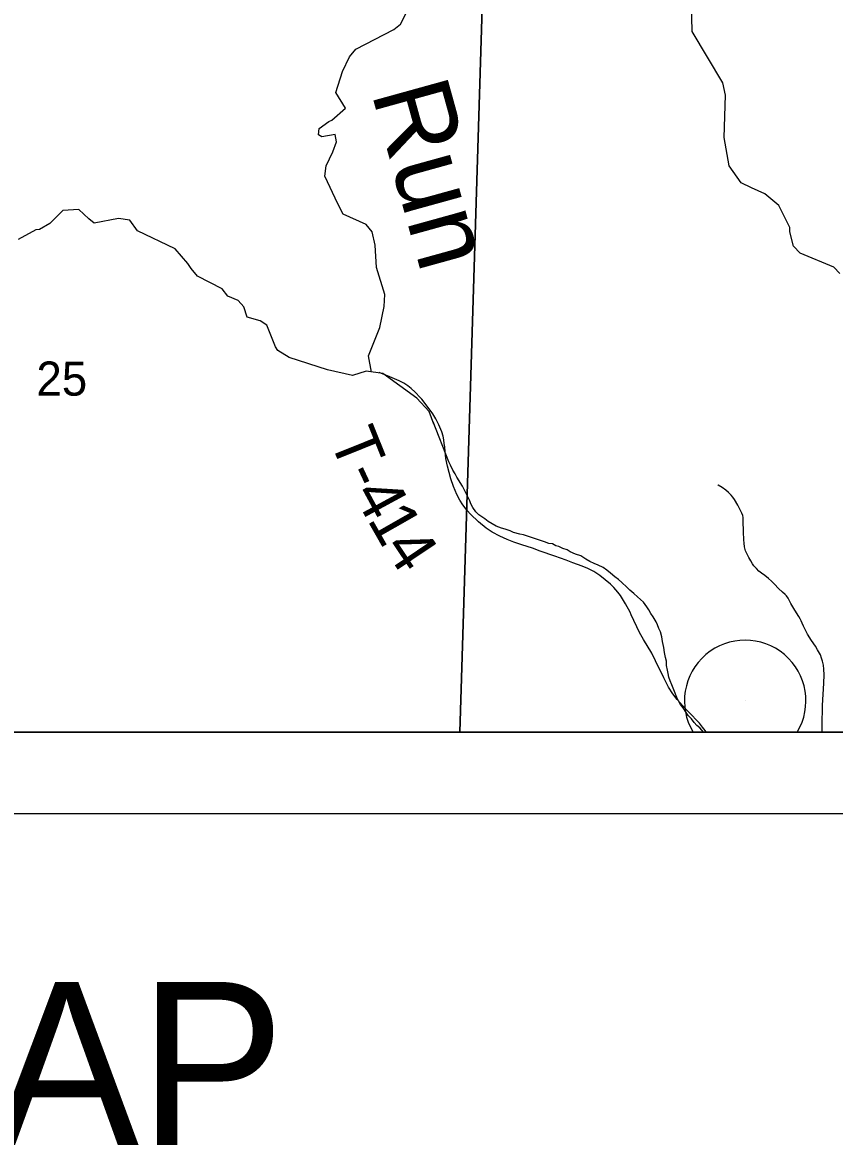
# Model space of a CAD drawing. Extents: x 0 to 34, y 0 to 22.
# Drawn here: x 6.627 to 7.622, y 13.091 to 14.47 of the extents above; entities that cross this region are included whole.
import ezdxf

# ---------------------------------------------------------------- set-up
doc = ezdxf.new("R2010")
doc.units = 0
for name, color, linetype in [('Default', 7, 'Continuous'), ('GM_X_Corporation', 7, 'Continuous'), ('GM_X_Minor_River', 7, 'Continuous'), ('GM_X_Minor_River_Text', 7, 'Continuous'), ('GM_X_Section_Text', 7, 'Continuous'), ('GM_X_Township_Road', 7, 'Continuous'), ('GM_X_Township_Road_Text', 7, 'Continuous'), ('GM_X_Unincorporated_Location', 7, 'Continuous'), ('SH_Data', 7, 'Continuous'), ('SH_Text', 7, 'Continuous')]:
    doc.layers.add(name, color=color, linetype=linetype)

msp = doc.modelspace()

# ---------------------------------------------------------------- linework, layer by layer
at = {"layer": 'Default'}
msp.add_line((7.4484, 13.6), (7.5761, 13.6), dxfattribs=at)
msp.add_arc((7.5122, 13.6382), 0.0744, 329.0824, 210.9176, dxfattribs=at)
at = {"layer": 'GM_X_Corporation'}
for points in [[(2.6, 16.6918), (2.6, 13.6), (9.4, 13.6), (9.4, 16.4853), (9.09, 16.4927), (8.0963, 16.5226), (6.2194, 16.578), (6.0834, 16.5816), (5.4202, 16.5982), (4.6351, 16.6229), (4.5473, 16.6256), (4.1867, 16.6352), (4.1011, 16.6362), (4.0515, 16.6368), (3.1684, 16.6682), (3.1555, 16.6686)], [(6.1656, 13.6), (7.1626, 13.6), (7.1913, 14.5276), (6.1855, 14.5629)], [(7.1626, 13.6), (8.1659, 13.6), (8.1927, 14.5025), (7.1913, 14.5276)]]:
    msp.add_lwpolyline(points, close=True, dxfattribs=at)
msp.add_lwpolyline([(4.5781, 13.6), (9.4, 13.6), (9.4, 16.4853), (9.09, 16.4927), (8.0963, 16.5226), (6.2194, 16.578), (6.0834, 16.5816), (5.4202, 16.5982), (4.6351, 16.6229)], dxfattribs=at)
at = {"layer": 'GM_X_Minor_River'}
for points in [[(7.6281, 14.1621), (7.6207, 14.1696), (7.5797, 14.1868), (7.5715, 14.1957), (7.5669, 14.2131), (7.5668, 14.2184), (7.5533, 14.2454), (7.5363, 14.2598), (7.5198, 14.267), (7.5071, 14.2732), (7.4926, 14.2941), (7.4865, 14.3288), (7.488, 14.3804), (7.4849, 14.3959), (7.4471, 14.4587), (7.4466, 14.494)], [(7.0545, 14.0412), (7.0508, 14.0612), (7.0644, 14.096), (7.0699, 14.1216), (7.0707, 14.1364), (7.0604, 14.1695), (7.0587, 14.1968), (7.0553, 14.213), (7.0478, 14.2219), (7.0198, 14.2346), (7.0131, 14.2473), (6.9971, 14.2815), (6.9987, 14.294), (7.0071, 14.3113), (7.0114, 14.3235), (7.01, 14.3322), (6.9934, 14.3295), (6.9895, 14.3321), (6.9901, 14.3397), (7.0021, 14.3483), (7.0058, 14.3499), (7.0226, 14.3647), (7.0107, 14.3838), (7.0189, 14.4097), (7.0272, 14.4274), (7.0353, 14.437), (7.0818, 14.4612), (7.09, 14.4678), (7.0966, 14.4809)], [(7.1309, 13.9772), (7.1248, 13.9931), (7.11, 14.0091), (7.0683, 14.0393), (7.0478, 14.0422), (7.0312, 14.0369), (7.0003, 14.0438), (6.9533, 14.0591), (6.9394, 14.0675), (6.9366, 14.0723), (6.9262, 14.0987), (6.9181, 14.1042), (6.902, 14.1084), (6.8979, 14.1212), (6.8909, 14.129), (6.8783, 14.1344), (6.8712, 14.1433), (6.8413, 14.1589), (6.8335, 14.1682), (6.8291, 14.1742), (6.8139, 14.1921), (6.7675, 14.2142), (6.7581, 14.2276), (6.7444, 14.2296), (6.7145, 14.2236), (6.7079, 14.2292), (6.6955, 14.2403), (6.6762, 14.2391), (6.6602, 14.2235), (6.6475, 14.2161), (6.643, 14.2156), (6.6212, 14.2037)], [(7.361, 13.7832), (7.3568, 13.787), (7.3525, 13.7903), (7.3472, 13.7948), (7.3426, 13.7985), (7.338, 13.8019), (7.3319, 13.8044), (7.3273, 13.8067), (7.322, 13.8089), (7.317, 13.8118), (7.3109, 13.8159), (7.3044, 13.8181), (7.2979, 13.8211), (7.2941, 13.8233), (7.2888, 13.8251), (7.2838, 13.8273), (7.28, 13.8284), (7.2762, 13.8306), (7.2716, 13.8313), (7.2663, 13.8331), (7.2602, 13.8353), (7.2465, 13.8397), (7.2404, 13.8419), (7.2359, 13.8426), (7.2283, 13.8448), (7.2241, 13.8466), (7.218, 13.8488), (7.2138, 13.8499), (7.2069, 13.8525), (7.1974, 13.858), (7.1932, 13.8614), (7.1859, 13.8662), (7.1821, 13.8699), (7.1786, 13.8752), (7.1759, 13.8797), (7.1747, 13.8835), (7.1692, 13.8948), (7.1657, 13.9012), (7.1587, 13.9125), (7.1568, 13.9166), (7.1541, 13.9211), (7.1513, 13.9272), (7.149, 13.9313), (7.1297, 13.9804)], [(7.461, 13.6), (7.4566, 13.6052), (7.4528, 13.6082), (7.4497, 13.6119), (7.4463, 13.6164), (7.4424, 13.6202), (7.4401, 13.6239), (7.4362, 13.6296), (7.4328, 13.6337), (7.4304, 13.6382), (7.4285, 13.6423), (7.4257, 13.6499), (7.4222, 13.6578), (7.4202, 13.6627), (7.4187, 13.6672), (7.4178, 13.6718), (7.417, 13.6759), (7.4158, 13.6816), (7.4157, 13.6869), (7.4145, 13.6914), (7.4133, 13.6975), (7.4125, 13.7035), (7.4108, 13.7111), (7.41, 13.7168), (7.4084, 13.7228), (7.4065, 13.727), (7.4049, 13.7315), (7.4033, 13.7353), (7.3994, 13.7413), (7.3964, 13.7454), (7.394, 13.7499), (7.3917, 13.7537), (7.3878, 13.7593), (7.384, 13.7627), (7.3802, 13.7657), (7.3759, 13.7698), (7.3709, 13.7739), (7.3671, 13.7776), (7.361, 13.7832)]]:
    msp.add_lwpolyline(points, dxfattribs=at)
at = {"layer": 'GM_X_Township_Road'}
for points in [[(7.4646, 13.6), (7.4631, 13.6021), (7.46, 13.6062), (7.4561, 13.6109), (7.4427, 13.625), (7.4355, 13.6325), (7.4289, 13.64), (7.4237, 13.6468), (7.4183, 13.655), (7.4127, 13.6667), (7.4025, 13.6875), (7.3977, 13.6967), (7.3876, 13.7134), (7.3829, 13.7221), (7.3726, 13.7437), (7.3711, 13.7469), (7.3654, 13.7573), (7.3593, 13.7674), (7.356, 13.7717), (7.3513, 13.7771), (7.3471, 13.7812), (7.3407, 13.7868), (7.3341, 13.792), (7.3266, 13.797), (7.3196, 13.8006), (7.3125, 13.8035), (7.3012, 13.8075), (7.2928, 13.8106), (7.2789, 13.8156), (7.2611, 13.8219), (7.2515, 13.8254), (7.2387, 13.8295), (7.2289, 13.8329), (7.2207, 13.8362), (7.2114, 13.8402), (7.2022, 13.845), (7.1947, 13.8498), (7.1853, 13.8577), (7.1755, 13.8669), (7.1714, 13.8716), (7.1663, 13.8784), (7.1626, 13.8841), (7.1588, 13.8911), (7.1546, 13.901), (7.1515, 13.9105), (7.1475, 13.9258), (7.1454, 13.9352), (7.1445, 13.9436), (7.144, 13.9497), (7.1435, 13.9536), (7.1429, 13.9582), (7.142, 13.9625), (7.1403, 13.9679), (7.1368, 13.9764), (7.1331, 13.9841), (7.1296, 13.99), (7.1239, 13.9979), (7.1158, 14.008), (7.1141, 14.0099), (7.1079, 14.0165), (7.1031, 14.0212), (7.0988, 14.0245), (7.0939, 14.0278), (7.0884, 14.0306), (7.0769, 14.0356), (7.0638, 14.0409)], [(7.6066, 13.6), (7.6065, 13.608), (7.6071, 13.6328), (7.6085, 13.6598), (7.6088, 13.6703), (7.6084, 13.6773), (7.608, 13.682), (7.6071, 13.6869), (7.6058, 13.6908), (7.6044, 13.6945), (7.6033, 13.6968), (7.601, 13.701), (7.5983, 13.7054), (7.5934, 13.7124), (7.5886, 13.7201), (7.5861, 13.7249), (7.5836, 13.73), (7.5821, 13.7336), (7.5809, 13.7362), (7.5797, 13.7388), (7.5781, 13.7418), (7.5751, 13.7462), (7.5718, 13.7515), (7.5682, 13.7576), (7.5664, 13.7608), (7.5647, 13.7643), (7.5629, 13.7668), (7.5611, 13.7687), (7.5578, 13.7713), (7.5529, 13.7758), (7.5481, 13.7812), (7.5444, 13.785), (7.5406, 13.7882), (7.5362, 13.7918), (7.5321, 13.7947), (7.5289, 13.7971), (7.5259, 13.8003), (7.5227, 13.8039), (7.521, 13.8063), (7.519, 13.8098), (7.5167, 13.8139), (7.5143, 13.819), (7.5128, 13.8222), (7.5118, 13.8253), (7.5114, 13.8272), (7.5108, 13.8315), (7.5105, 13.8356), (7.5101, 13.8453), (7.5099, 13.859), (7.5096, 13.8632), (7.5092, 13.8653), (7.5081, 13.8682), (7.5033, 13.878), (7.4992, 13.8852), (7.4971, 13.888), (7.495, 13.8905), (7.4919, 13.8938), (7.4886, 13.8966), (7.4841, 13.8999), (7.4793, 13.9027), (7.4788, 13.903)]]:
    msp.add_lwpolyline(points, dxfattribs=at)
at = {"layer": 'GM_X_Unincorporated_Location'}
msp.add_line((7.5122, 13.6382), (7.5122, 13.6382), dxfattribs=at)
at = {"layer": 'SH_Data'}
for points in [[(2.5, 20.5), (9.5, 20.5), (9.5, 13.5), (2.5, 13.5)], [(2.6, 20.4), (9.4, 20.4), (9.4, 13.6), (2.6, 13.6)]]:
    msp.add_lwpolyline(points, close=True, dxfattribs=at)

# ---------------------------------------------------------------- texts
at = {"layer": 'GM_X_Minor_River_Text'}
msp.add_text('Run', height=0.09466, rotation=285.4625, dxfattribs=at).set_placement((7.0539, 14.3841))
at = {"layer": 'GM_X_Section_Text'}
msp.add_text('25', height=0.04186, rotation=0, dxfattribs=at).set_placement((6.6437, 14.0123))
at = {"layer": 'GM_X_Township_Road_Text'}
for s, rotation, p in [('T', 291.924, (7.0024, 13.9594)), ('-', 294.9805, (7.0196, 13.917)), ('4', 298.4767, (7.0312, 13.8924)), ('1', 299.673, (7.0485, 13.8605)), ('4', 303.888, (7.0682, 13.8262))]:
    msp.add_text(s, height=0.0568, rotation=rotation, dxfattribs=at).set_placement(p)
at = {"layer": 'SH_Text'}
msp.add_text('LOCATION MAP', height=0.2, dxfattribs=at).set_placement((4.9269, 13.0938))

doc.saveas('drawing.dxf')
